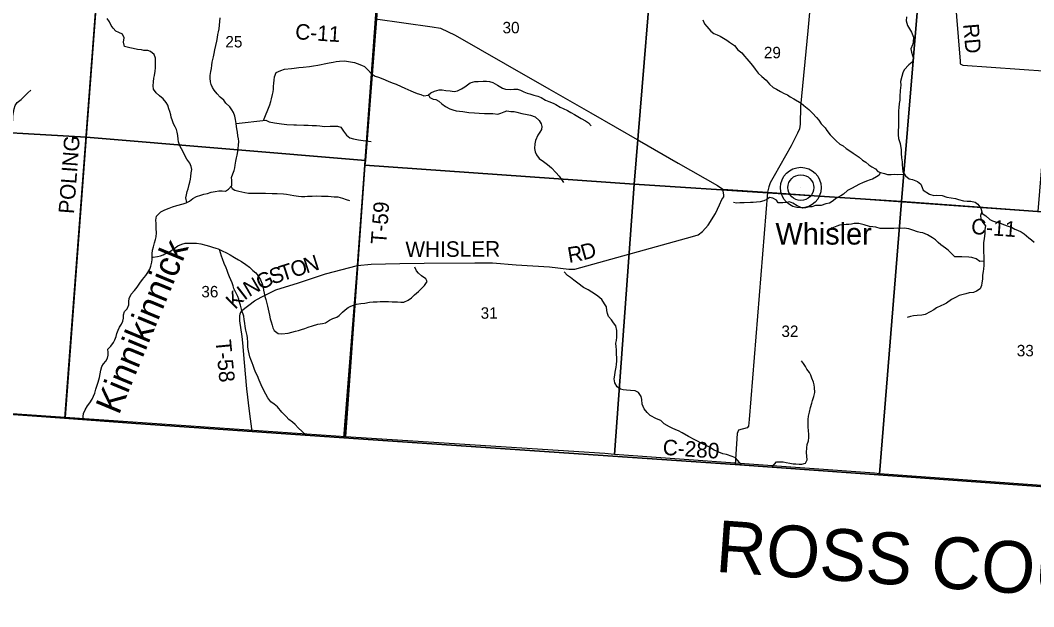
# Model space of a CAD drawing. Extents: x 1643459 to 2064572, y 425441 to 780708.
# Drawn here: x 1863118 to 1882681, y 533533 to 544865 of the extents above; entities that cross this region are included whole.
import ezdxf

# ---------------------------------------------------------------- set-up
doc = ezdxf.new("R2010")
doc.units = 0
for name, color, linetype in [('GE_P_Alignment_100_Curve_Data', 7, 'Continuous'), ('GM_X_Adjacent_County', 7, 'Continuous'), ('GM_X_City_Street', 7, 'Continuous'), ('GM_X_Interchange_Ramps', 7, 'Continuous'), ('GM_X_Interstate_Route', 7, 'Continuous'), ('GM_X_Major_River', 7, 'Continuous'), ('GM_X_Major_River_Text', 7, 'Continuous'), ('GM_X_Minor_Lake', 7, 'Continuous'), ('GM_X_Minor_River', 7, 'Continuous'), ('GM_X_Rail_Line', 7, 'Continuous'), ('GM_X_Section_Text', 7, 'Continuous'), ('GM_X_State_Route', 7, 'Continuous'), ('GM_X_Township_ROW', 7, 'Continuous'), ('GM_X_Township_Subdivision', 7, 'Continuous'), ('GM_X_US_Route', 7, 'Continuous')]:
    doc.layers.add(name, color=color, linetype=linetype)

msp = doc.modelspace()

# ---------------------------------------------------------------- linework, layer by layer
at = {"layer": 'GE_P_Alignment_100_Curve_Data'}
for radius in [393, 249]:
    msp.add_circle((1878186, 541631), radius, dxfattribs=at)
at = {"layer": 'GM_X_City_Street'}
for points in [[(1891038, 535264), (1876915, 536283), (1869365, 536798), (1869625, 540128), (1869975, 544893), (1870294, 549051), (1870510, 551709), (1870936, 557440), (1871189, 560836), (1871789, 568904), (1872185, 568870), (1872796, 568823), (1874538, 568690), (1875303, 568632), (1876334, 568559), (1877076, 568501), (1882154, 568081), (1884543, 567856)], [(1870936, 557440), (1870510, 551709), (1870294, 549051), (1869975, 544893), (1869625, 540128), (1869365, 536798), (1867595, 536919), (1865350, 537073), (1863969, 537179), (1862625, 537276), (1861229, 537377), (1853600, 537908), (1853413, 537920), (1853176, 537933), (1852692, 537977), (1851730, 538024), (1851355, 538048), (1850982, 538072), (1847562, 538292), (1841021, 538703)]]:
    msp.add_lwpolyline(points, dxfattribs=at)
at = {"layer": 'GM_X_Interstate_Route'}
msp.add_lwpolyline([(1841021, 538703), (1847562, 538292), (1850982, 538072), (1851355, 538048), (1851730, 538024), (1852692, 537977), (1853176, 537933), (1853413, 537920), (1853600, 537908), (1861229, 537377), (1862625, 537276), (1863969, 537179), (1865350, 537073), (1867595, 536919), (1869365, 536798), (1876915, 536283), (1891038, 535264)], dxfattribs=at)
at = {"layer": 'GM_X_Major_River_Text'}
for points in [[(1880995, 552056), (1880855, 550838), (1880828, 550744), (1880711, 550667), (1880183, 550370), (1880147, 550351), (1880135, 550317), (1879878, 549956), (1879723, 549723), (1879670, 549690), (1879216, 549488), (1878691, 549254), (1878482, 546427), (1878320, 544660), (1878182, 543199), (1878171, 542856), (1878157, 542768), (1878123, 542686), (1877996, 542441), (1877672, 541856), (1877596, 541725), (1877566, 541647), (1877545, 541541)], [(1879216, 549488), (1879604, 549149), (1879778, 549056), (1880622, 548709), (1880711, 548599), (1881054, 547883), (1881016, 546490), (1881007, 545847), (1881023, 545748), (1881063, 545642), (1881112, 545558), (1881150, 545412), (1881261, 544075), (1881263, 544024), (1881311, 544000), (1882955, 543880), (1882979, 543846), (1882763, 541167)], [(1869625, 540128), (1869975, 544893), (1870294, 549051), (1870297, 549088)], [(1864681, 546568), (1863969, 537179)], [(1869625, 540128), (1869625, 540128), (1869889, 540155), (1870447, 540165), (1870916, 540172), (1871890, 540179), (1872232, 540179), (1872689, 540142), (1873335, 540102), (1873704, 540053), (1873822, 540058), (1876097, 540687), (1876203, 540722), (1876290, 540782), (1876396, 540907), (1876539, 541132), (1876613, 541297), (1876661, 541401), (1876699, 541453), (1876697, 541492), (1876679, 541603)], [(1877545, 541541), (1877189, 537153), (1877176, 537025), (1877150, 536989), (1876983, 536942), (1876959, 536878), (1876915, 536283)], [(1867595, 536919), (1867545, 537309), (1867494, 537746), (1867446, 538253), (1867412, 538634), (1867399, 538756), (1867355, 539057), (1867356, 539141), (1867364, 539197), (1867394, 539254), (1867636, 539445), (1867766, 539514), (1868049, 539657), (1868491, 539791), (1869010, 539963), (1869625, 540128)]]:
    msp.add_lwpolyline(points, dxfattribs=at)
at = {"layer": 'GM_X_Minor_Lake'}
for points in [[(1869975, 544893), (1871069, 544739), (1871229, 544711), (1871512, 544577), (1872480, 544023), (1873322, 543542), (1874133, 543078), (1875068, 542537), (1875818, 542105), (1876579, 541670), (1876679, 541603), (1877545, 541541)], [(1877545, 541541), (1882763, 541167), (1885378, 540966), (1890566, 540586), (1891458, 540534), (1891546, 540529), (1892911, 540445), (1894292, 540358), (1896111, 540272)], [(1853552, 537911), (1853600, 537908), (1861229, 537377), (1862625, 537276), (1863969, 537179)], [(1863969, 537179), (1865350, 537073), (1867595, 536919), (1869365, 536798), (1869395, 536796)], [(1869395, 536796), (1876915, 536283), (1881236, 535971)], [(1881236, 535971), (1891039, 535264), (1892687, 535143), (1897481, 534793)]]:
    msp.add_lwpolyline(points, dxfattribs=at)
at = {"layer": 'GM_X_Minor_River'}
msp.add_lwpolyline([(1841021, 538703), (1847562, 538292), (1850982, 538072), (1851355, 538048), (1851730, 538024), (1852692, 537977), (1853176, 537933), (1853413, 537920), (1853600, 537908), (1861229, 537377), (1862625, 537276), (1863969, 537179), (1865350, 537073), (1867595, 536919), (1869365, 536798), (1876915, 536283), (1891038, 535264)], dxfattribs=at)
at = {"layer": 'GM_X_Rail_Line'}
msp.add_line((1878186, 541631), (1878186, 541631), dxfattribs=at)
at = {"layer": 'GM_X_State_Route'}
for points in [[(1859437, 548353), (1864802, 548077), (1864390, 542605), (1859042, 542917)], [(1864802, 548077), (1870205, 547622), (1869783, 542158), (1864390, 542605)], [(1870205, 547622), (1870209, 547664), (1875426, 547270), (1874966, 541701), (1869769, 542064), (1869783, 542158)], [(1875426, 547270), (1880583, 546886), (1880129, 541361), (1874966, 541701)], [(1880583, 546886), (1885858, 546368), (1885382, 540977), (1880129, 541361)], [(1859042, 542917), (1864390, 542605), (1863986, 537192), (1858602, 537565)], [(1869783, 542158), (1869769, 542064), (1869397, 536819), (1863986, 537192), (1864390, 542605)], [(1874966, 541701), (1874588, 536478), (1874399, 536491), (1869397, 536819), (1869769, 542064)], [(1880129, 541361), (1879705, 536104), (1879607, 536111), (1874588, 536478), (1874966, 541701)], [(1885382, 540977), (1884902, 535726), (1884806, 535732), (1879705, 536104), (1880129, 541361)]]:
    msp.add_lwpolyline(points, close=True, dxfattribs=at)
at = {"layer": 'GM_X_US_Route'}
for points in [[(1866332, 541342), (1866314, 541437), (1866324, 541489), (1866338, 541555), (1866356, 541609), (1866377, 541689), (1866391, 541739), (1866405, 541793), (1866411, 541846), (1866419, 541920), (1866427, 541982), (1866417, 542042), (1866388, 542102), (1866330, 542181), (1866292, 542249), (1866266, 542307), (1866228, 542384), (1866198, 542440), (1866174, 542514), (1866164, 542570), (1866157, 542638), (1866145, 542703), (1866131, 542753), (1866105, 542807), (1866073, 542867), (1866055, 542924), (1866033, 542990), (1866023, 543040), (1866005, 543100), (1865988, 543156), (1865964, 543223), (1865936, 543279), (1865878, 543347), (1865806, 543406), (1865740, 543462), (1865692, 543531), (1865684, 543595), (1865688, 543677), (1865699, 543747), (1865709, 543797), (1865719, 543883), (1865727, 543945), (1865729, 544017), (1865729, 544070), (1865728, 544134), (1865704, 544202), (1865634, 544264), (1865582, 544281), (1865506, 544283), (1865456, 544293), (1865379, 544302), (1865297, 544322), (1865231, 544333), (1865179, 544343), (1865127, 544359), (1865109, 544445), (1865120, 544528), (1865088, 544594), (1865018, 544626), (1864964, 544655), (1864912, 544715), (1864870, 544767), (1864838, 544836), (1864798, 544900)], [(1867273, 542950), (1867259, 543012), (1867235, 543084), (1867203, 543134), (1867165, 543195), (1867087, 543265), (1867045, 543322), (1866975, 543376), (1866917, 543444), (1866862, 543517), (1866830, 543569), (1866804, 543625), (1866790, 543678), (1866784, 543748), (1866786, 543800), (1866796, 543876), (1866806, 543934), (1866817, 544000), (1866825, 544054), (1866837, 544106), (1866849, 544160), (1866861, 544224), (1866875, 544296), (1866894, 544375), (1866912, 544459), (1866924, 544535), (1866932, 544587), (1866942, 544643), (1866954, 544701), (1866963, 544769), (1866969, 544839), (1866979, 544909)], [(1876293, 544874), (1876325, 544795), (1876373, 544743), (1876445, 544653), (1876503, 544612), (1876571, 544582), (1876627, 544557), (1876755, 544483), (1876807, 544444), (1876905, 544378), (1876968, 544291), (1877044, 544233), (1877098, 544174), (1877140, 544122), (1877180, 544072), (1877252, 543989), (1877302, 543919), (1877360, 543846), (1877432, 543780), (1877514, 543705), (1877582, 543633), (1877650, 543568), (1877714, 543534), (1877796, 543490), (1877866, 543447), (1877930, 543423), (1877982, 543386), (1878050, 543346), (1878190, 543261), (1878246, 543215), (1878342, 543138), (1878409, 543072), (1878485, 542989), (1878531, 542935), (1878577, 542866), (1878657, 542788), (1878687, 542734), (1878753, 542653), (1878805, 542599), (1878869, 542538), (1878937, 542474), (1879001, 542436), (1879059, 542389), (1879111, 542355), (1879193, 542296), (1879313, 542222), (1879377, 542165), (1879439, 542125), (1879499, 542072), (1879557, 542034), (1879625, 541996), (1879669, 541941), (1879721, 541921), (1879803, 541907), (1879861, 541888), (1879929, 541888), (1879987, 541894), (1880051, 541885), (1880180, 541894)], [(1880226, 544929), (1880220, 544857), (1880244, 544764), (1880284, 544702), (1880324, 544638), (1880358, 544541), (1880355, 544441), (1880341, 544389), (1880311, 544315), (1880323, 544251), (1880341, 544181), (1880363, 544119), (1880336, 544055), (1880270, 544001), (1880182, 543907), (1880154, 543847), (1880135, 543779), (1880107, 543679), (1880115, 543609), (1880105, 543508), (1880097, 543392), (1880096, 543324), (1880086, 543256), (1880080, 543176), (1880074, 543120), (1880072, 543054), (1880074, 542986), (1880073, 542901), (1880069, 542797), (1880063, 542741), (1880065, 542649), (1880069, 542579), (1880100, 542484), (1880120, 542362), (1880124, 542290), (1880132, 542210), (1880140, 542127), (1880143, 542069), (1880147, 542013), (1880153, 541935), (1880205, 541856), (1880279, 541802), (1880343, 541786), (1880435, 541751), (1880499, 541695), (1880527, 541636), (1880547, 541584), (1880669, 541504), (1880755, 541481), (1880813, 541485), (1880913, 541476), (1881005, 541450), (1881087, 541437), (1881171, 541419), (1881227, 541405), (1881325, 541378), (1881398, 541370), (1881464, 541367), (1881552, 541353), (1881604, 541313), (1881662, 541232), (1881681, 541164), (1881651, 541090), (1881661, 541026), (1881701, 540957), (1881749, 540895), (1881735, 540825), (1881737, 540745), (1881724, 540651), (1881714, 540566), (1881714, 540434), (1881712, 540382), (1881717, 540310), (1881719, 540254), (1881717, 540196), (1881715, 540126), (1881713, 540063)], [(1867814, 542932), (1867813, 542930), (1867938, 543233), (1867956, 543293), (1867967, 543349), (1867985, 543431), (1867997, 543483), (1868007, 543535), (1868009, 543585), (1868011, 543652), (1868017, 543706), (1868028, 543774), (1868056, 543854), (1868148, 543895), (1868218, 543921), (1868352, 543934), (1868405, 543942), (1868495, 543950), (1868579, 543961), (1868701, 543973), (1868775, 543987), (1868859, 543996), (1868929, 544008), (1868987, 544020), (1869080, 544041), (1869156, 544057), (1869216, 544067), (1869278, 544074), (1869376, 544080), (1869456, 544067), (1869568, 544047), (1869624, 544030), (1869704, 543996), (1869760, 543970), (1869832, 543901), (1869890, 543839), (1869966, 543788), (1870032, 543764), (1870116, 543731), (1870218, 543691), (1870296, 543656), (1870376, 543628), (1870468, 543583), (1870538, 543551), (1870598, 543525), (1870654, 543502), (1870704, 543484), (1870778, 543452), (1870848, 543431), (1870908, 543407), (1870993, 543418), (1871045, 543464), (1871111, 543494), (1871203, 543518), (1871261, 543523), (1871335, 543511), (1871417, 543499), (1871495, 543488), (1871560, 543500), (1871634, 543542), (1871702, 543577), (1871802, 543659), (1871894, 543681), (1871958, 543682), (1872055, 543690), (1872117, 543690), (1872173, 543683), (1872239, 543665), (1872327, 543608), (1872425, 543556), (1872483, 543535), (1872575, 543527), (1872647, 543535), (1872717, 543532), (1872771, 543516), (1872837, 543480), (1872903, 543455), (1872957, 543443), (1873029, 543415), (1873109, 543396), (1873171, 543372), (1873259, 543321), (1873319, 543297), (1873407, 543264), (1873459, 543240), (1873539, 543188), (1873595, 543163), (1873679, 543119), (1873743, 543082), (1873817, 543042), (1873883, 543008)], [(1862663, 542731), (1862835, 542731), (1862899, 542767), (1862955, 542814), (1862965, 542875), (1862971, 542953), (1862975, 543007), (1862984, 543085), (1862998, 543151), (1863018, 543217), (1863060, 543273), (1863134, 543337), (1863197, 543399), (1863263, 543466), (1863319, 543512)], [(1870998, 543423), (1871025, 543372), (1871087, 543342), (1871139, 543332), (1871197, 543305), (1871255, 543251), (1871325, 543200), (1871411, 543156), (1871467, 543134), (1871535, 543117), (1871661, 543099), (1871777, 543082), (1871885, 543075), (1871977, 543073), (1872081, 543066), (1872159, 543064), (1872239, 543062), (1872337, 543051), (1872396, 543067), (1872456, 543097), (1872510, 543112), (1872588, 543104), (1872654, 543100), (1872706, 543087), (1872802, 543065), (1872900, 543046), (1872966, 543034), (1873060, 542998), (1873132, 542929), (1873170, 542867), (1873186, 542815), (1873182, 542756), (1873148, 542700), (1873106, 542643), (1873063, 542539), (1873049, 542476), (1873047, 542388), (1873057, 542320), (1873083, 542266), (1873134, 542197), (1873220, 542133), (1873294, 542080), (1873374, 542014), (1873458, 541921), (1873522, 541851), (1873566, 541788), (1873604, 541728)], [(1864323, 537142), (1864338, 537268), (1864370, 537336), (1864414, 537412), (1864462, 537474), (1864504, 537544), (1864533, 537600), (1864555, 537662), (1864575, 537734), (1864595, 537798), (1864621, 537872), (1864650, 537964), (1864662, 538036), (1864670, 538102), (1864690, 538172), (1864722, 538224), (1864770, 538276), (1864801, 538334), (1864817, 538394), (1864813, 538446), (1864805, 538510), (1864863, 538568), (1864917, 538638), (1864946, 538692), (1864966, 538752), (1864984, 538814), (1865008, 538878), (1865036, 538932), (1865069, 538990), (1865095, 539050), (1865109, 539110), (1865111, 539176), (1865129, 539240), (1865181, 539290), (1865212, 539364), (1865216, 539434), (1865220, 539490), (1865258, 539574), (1865320, 539644), (1865377, 539706), (1865427, 539788), (1865475, 539856), (1865541, 539936), (1865578, 539994), (1865616, 540058), (1865636, 540114), (1865656, 540190), (1865666, 540240), (1865666, 540298), (1865661, 540352), (1865673, 540426), (1865689, 540486), (1865707, 540562), (1865727, 540628), (1865741, 540680), (1865746, 540756), (1865744, 540841), (1865740, 540937), (1865736, 541003), (1865750, 541081), (1865831, 541161), (1865909, 541201), (1865993, 541236), (1866059, 541258), (1866143, 541288), (1866262, 541321), (1866320, 541337), (1866386, 541367), (1866448, 541422), (1866522, 541458), (1866600, 541488), (1866663, 541506), (1866729, 541521), (1866803, 541541), (1866881, 541557), (1866951, 541570), (1867015, 541572), (1867077, 541566), (1867139, 541601), (1867202, 541671), (1867204, 541721), (1867200, 541774), (1867198, 541826), (1867224, 541898), (1867246, 541960), (1867258, 542012), (1867269, 542064), (1867279, 542140), (1867291, 542204), (1867305, 542260), (1867317, 542332), (1867323, 542386), (1867332, 542454), (1867334, 542522), (1867328, 542573), (1867318, 542631), (1867308, 542701), (1867298, 542765), (1867292, 542815), (1867287, 542869), (1867273, 542950)], [(1867287, 542869), (1867857, 542935), (1867923, 542904), (1868028, 542882), (1868160, 542861), (1868262, 542849), (1868398, 542846), (1868452, 542844), (1868594, 542839), (1868672, 542839), (1868754, 542834), (1868838, 542830), (1868899, 542823), (1868989, 542815), (1869097, 542818), (1869167, 542818), (1869241, 542818), (1869303, 542799), (1869359, 542725), (1869415, 542647), (1869481, 542592), (1869551, 542572), (1869649, 542557), (1869737, 542541), (1869789, 542537), (1869841, 542528), (1869893, 542524)], [(1873883, 543008), (1873947, 542969), (1874027, 542925), (1874085, 542886), (1874137, 542824)], [(1879714, 541924), (1879700, 541871), (1879648, 541843), (1879572, 541795), (1879522, 541784), (1879454, 541758), (1879376, 541724), (1879321, 541700), (1879237, 541655), (1879175, 541621), (1879089, 541573), (1879011, 541503), (1878958, 541474), (1878862, 541422), (1878810, 541376), (1878740, 541334), (1878668, 541315), (1878580, 541289), (1878519, 541283), (1878469, 541284), (1878401, 541262), (1878345, 541260), (1878273, 541244), (1878215, 541235), (1878115, 541277), (1878031, 541330), (1877967, 541354), (1877909, 541342), (1877835, 541339), (1877751, 541337), (1877713, 541388), (1877645, 541426), (1877583, 541438), (1877528, 541400), (1877474, 541377), (1877398, 541359), (1877330, 541351), (1877266, 541346), (1877212, 541342), (1877092, 541338), (1877008, 541335), (1876941, 541331), (1876885, 541347)], [(1867188, 541656), (1867209, 541617), (1867261, 541581), (1867334, 541560), (1867454, 541536), (1867526, 541527), (1867608, 541525), (1867742, 541524), (1867850, 541526), (1867978, 541521), (1868074, 541517), (1868199, 541510), (1868255, 541504), (1868397, 541479), (1868489, 541465), (1868549, 541458), (1868611, 541460), (1868665, 541464), (1868751, 541469), (1868839, 541471), (1868933, 541466), (1868999, 541464), (1869058, 541464), (1869122, 541461), (1869178, 541455), (1869248, 541451), (1869338, 541426), (1869410, 541402), (1869476, 541380)], [(1881680, 541167), (1881689, 541134), (1881757, 541085), (1881835, 541017), (1881887, 540987), (1881965, 540962), (1882021, 540950), (1882099, 540919), (1882191, 540887), (1882251, 540869), (1882319, 540828), (1882370, 540808), (1882436, 540777), (1882494, 540739), (1882587, 540658), (1882639, 540622), (1882691, 540576)], [(1881718, 540208), (1881639, 540204), (1881567, 540255), (1881485, 540281), (1881431, 540289), (1881291, 540296), (1881161, 540297), (1881089, 540363), (1881029, 540425), (1880975, 540464), (1880889, 540526), (1880837, 540571), (1880785, 540621), (1880727, 540661), (1880631, 540720), (1880539, 540757), (1880489, 540765), (1880435, 540777), (1880347, 540808), (1880269, 540836), (1880183, 540846), (1880115, 540843), (1880060, 540849), (1879980, 540839), (1879814, 540842), (1879718, 540841), (1879636, 540865), (1879578, 540875), (1879514, 540882), (1879410, 540910), (1879308, 540935), (1879218, 540935), (1879161, 540928), (1879111, 540918), (1879061, 540918), (1878987, 540912), (1878931, 540903), (1878881, 540889), (1878787, 540849), (1878770, 540854)], [(1865666, 540282), (1865682, 540288), (1865765, 540301), (1865825, 540311), (1865877, 540335), (1865941, 540373), (1866015, 540404), (1866089, 540456), (1866160, 540504), (1866234, 540542), (1866302, 540557), (1866376, 540561), (1866450, 540559), (1866520, 540558), (1866602, 540546), (1866700, 540519), (1866770, 540501), (1866830, 540479), (1866890, 540462), (1866940, 540448), (1867014, 540412), (1867096, 540369), (1867168, 540335), (1867256, 540280), (1867328, 540234), (1867390, 540201), (1867472, 540149), (1867540, 540094), (1867608, 540032), (1867664, 539985), (1867702, 539933), (1867758, 539847), (1867788, 539770), (1867804, 539706), (1867814, 539648), (1867825, 539590), (1867841, 539528), (1867861, 539471), (1867869, 539417), (1867889, 539341), (1867901, 539281), (1867917, 539223), (1867929, 539164), (1867944, 539098), (1867962, 539036), (1867978, 538974), (1867992, 538924), (1868020, 538873), (1868094, 538813), (1868166, 538809), (1868288, 538822), (1868358, 538836), (1868433, 538855), (1868487, 538869), (1868549, 538891), (1868611, 538911), (1868675, 538934), (1868759, 538962), (1868859, 538992), (1868950, 539007), (1869008, 539019), (1869086, 539069), (1869150, 539100), (1869226, 539126), (1869276, 539158), (1869339, 539222), (1869389, 539268), (1869447, 539315), (1869499, 539343), (1869551, 539363), (1869605, 539379), (1869689, 539392), (1869770, 539402), (1869856, 539416), (1869930, 539425), (1870008, 539427), (1870062, 539429), (1870142, 539430), (1870226, 539428), (1870298, 539425), (1870400, 539425), (1870466, 539421), (1870523, 539420), (1870603, 539460), (1870667, 539500), (1870729, 539558), (1870805, 539627), (1870866, 539681), (1870922, 539741), (1870970, 539817), (1870948, 539869), (1870862, 539926), (1870806, 539976), (1870764, 540026), (1870732, 540095)], [(1868634, 536850), (1868480, 536993), (1868424, 537056), (1868372, 537098), (1868302, 537148), (1868250, 537211), (1868170, 537295), (1868085, 537398), (1868017, 537446), (1867953, 537495), (1867897, 537571), (1867855, 537642), (1867805, 537736), (1867767, 537824), (1867727, 537909), (1867694, 537995), (1867660, 538063), (1867634, 538138), (1867616, 538192), (1867596, 538244), (1867566, 538310), (1867546, 538363), (1867522, 538481), (1867513, 538547), (1867511, 538641), (1867507, 538726), (1867497, 538776), (1867485, 538826), (1867471, 538878), (1867461, 538948), (1867450, 539014), (1867440, 539085), (1867432, 539145), (1867396, 539255), (1867382, 539309), (1867366, 539362), (1867348, 539420), (1867335, 539476), (1867315, 539528), (1867243, 539685), (1867225, 539735), (1867207, 539791), (1867181, 539848), (1867157, 539910), (1867132, 539972), (1867110, 540028), (1867090, 540082), (1867054, 540167), (1867024, 540253), (1867002, 540309), (1866964, 540436)], [(1877037, 536276), (1876922, 536409), (1876858, 536439), (1876750, 536472), (1876678, 536486), (1876602, 536517), (1876514, 536561), (1876420, 536614), (1876358, 536650), (1876302, 536672), (1876138, 536755), (1876020, 536824), (1875894, 536895), (1875824, 536931), (1875770, 536954), (1875702, 536986), (1875648, 537010), (1875546, 537067), (1875486, 537133), (1875398, 537166), (1875280, 537226), (1875222, 537289), (1875164, 537357), (1875122, 537448), (1875114, 537536), (1875102, 537598), (1875054, 537671), (1874988, 537707), (1874900, 537713), (1874822, 537716), (1874756, 537722), (1874704, 537736), (1874640, 537783), (1874598, 537857), (1874580, 537935), (1874592, 538007), (1874603, 538066), (1874619, 538162), (1874627, 538212), (1874631, 538284), (1874631, 538350), (1874629, 538406), (1874624, 538504), (1874618, 538555), (1874616, 538623), (1874624, 538677), (1874634, 538743), (1874635, 538873), (1874617, 538961), (1874569, 539022), (1874529, 539076), (1874475, 539144), (1874453, 539197), (1874441, 539255), (1874431, 539325), (1874397, 539385), (1874342, 539468), (1874266, 539536), (1874200, 539579), (1874148, 539609), (1874080, 539655), (1873988, 539704), (1873882, 539787), (1873804, 539845), (1873738, 539894), (1873684, 539932), (1873618, 540006)], [(1881713, 540063), (1881707, 540009), (1881695, 539937), (1881690, 539865), (1881680, 539793), (1881672, 539743), (1881650, 539673), (1881576, 539629), (1881516, 539607), (1881435, 539596), (1881371, 539578), (1881239, 539549), (1881171, 539511), (1881095, 539467), (1880998, 539397), (1880948, 539374), (1880890, 539350), (1880802, 539306), (1880750, 539270), (1880681, 539231), (1880583, 539179), (1880519, 539165), (1880433, 539162), (1880361, 539154), (1880305, 539140), (1880237, 539125)], [(1877635, 536235), (1877719, 536333), (1877785, 536336), (1877847, 536332), (1877905, 536322), (1877975, 536305), (1878037, 536297), (1878089, 536293), (1878153, 536289), (1878203, 536286), (1878275, 536310), (1878308, 536370), (1878302, 536442), (1878298, 536516), (1878300, 536601), (1878310, 536667), (1878332, 536741), (1878341, 536801), (1878337, 536875), (1878331, 536925), (1878327, 537013), (1878325, 537089), (1878327, 537152), (1878334, 537216), (1878350, 537294), (1878372, 537380), (1878396, 537464), (1878410, 537518), (1878437, 537598), (1878459, 537674), (1878451, 537772), (1878445, 537824), (1878429, 537875), (1878401, 537949), (1878377, 538005), (1878350, 538057), (1878304, 538126), (1878278, 538176), (1878236, 538230), (1878196, 538287)]]:
    msp.add_lwpolyline(points, dxfattribs=at)

# ---------------------------------------------------------------- texts
at = {"layer": 'GM_X_Adjacent_County'}
for s, p in [('30', (1872427, 544613)), ('25', (1867077, 544340)), ('29', (1877472, 544131)), ('36', (1866613, 539511)), ('31', (1872005, 539098)), ('32', (1877811, 538746)), ('33', (1882354, 538372))]:
    msp.add_text(s, height=221, rotation=0, dxfattribs=at).set_placement(p)
at = {"layer": 'GM_X_Interchange_Ramps'}
msp.add_text('Kinnikinnick', height=500, rotation=67.4514, dxfattribs=at).set_placement((1865019, 537225))
at = {"layer": 'GM_X_Major_River'}
for s, rotation, p in [('RD', 274.9263, (1881319, 544788)), ('POLING', 85.687, (1864154, 541117)), ('T-59', 85.7632, (1870181, 540528)), ('WHISLER', 0.3022, (1870554, 540289)), ('D', 15.8121, (1873986, 540225)), ('R', 9.8627, (1873710, 540176)), ('T', 17.8319, (1868175, 539821)), ('O', 17.7184, (1868389, 539889)), ('N', 17.6239, (1868640, 539970)), ('G', 25.6136, (1867757, 539643)), ('S', 19.595, (1867987, 539754)), ('N', 30.1172, (1867534, 539513)), ('K', 44.1229, (1867262, 539266)), ('I', 37.5833, (1867445, 539444)), ('T-58', 275.5061, (1866886, 538679))]:
    msp.add_text(s, height=300, rotation=rotation, dxfattribs=at).set_placement(p)
at = {"layer": 'GM_X_Section_Text'}
for s, rotation, p in [('C-11', 356.2316, (1868418, 544500)), ('C-11', 355.865, (1881465, 540738)), ('C-280', 355.9629, (1875512, 536470))]:
    msp.add_text(s, height=300, rotation=rotation, dxfattribs=at).set_placement(p)
at = {"layer": 'GM_X_Township_ROW'}
msp.add_text('Whisler', height=417, rotation=0, dxfattribs=at).set_placement((1877696, 540531))
at = {"layer": 'GM_X_Township_Subdivision'}
msp.add_text('ROSS COUNTY', height=1000, rotation=355.8825, dxfattribs=at).set_placement((1876522, 534210))

doc.saveas('drawing.dxf')
